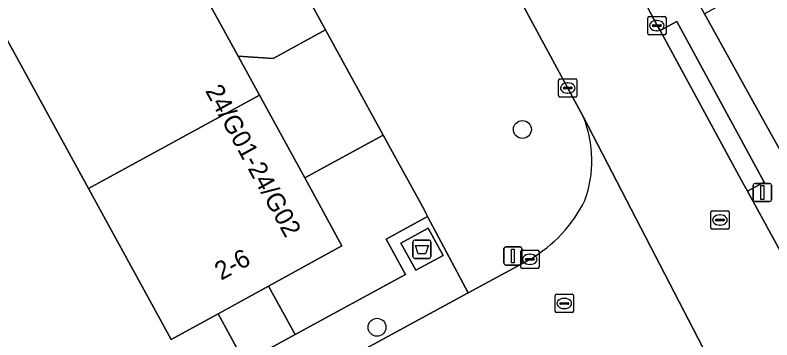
# Model space of a CAD drawing. Extents: x 158086 to 159499, y 382904 to 383981.
# Drawn here: x 159182.76 to 159224.08, y 383431.14 to 383448.88 of the extents above; entities that cross this region are included whole.
import ezdxf

# ---------------------------------------------------------------- set-up
doc = ezdxf.new("R2010")
doc.units = 0
for name, color, linetype in [('IMGEO_Afval_apart_plaats', 7, 'Continuous'), ('IMGEO_Boom', 7, 'Continuous'), ('IMGEO_Erf', 7, 'Continuous'), ('IMGEO_Groenvoorziening', 7, 'Continuous'), ('IMGEO_Kolk', 7, 'Continuous'), ('IMGEO_Lichtmast', 7, 'Continuous'), ('IMGEO_Pand', 7, 'Continuous'), ('IMGEO_Pand_nummerreeks', 7, 'Continuous'), ('IMGEO_Rijbaan_lokaal_open', 7, 'Continuous'), ('IMGEO_Rioolput', 7, 'Continuous'), ('IMGEO_Voetpad_gesloten', 7, 'Continuous'), ('IMGEO_Voetpad_open', 7, 'Continuous')]:
    doc.layers.add(name, color=color, linetype=linetype)

msp = doc.modelspace()

# ---------------------------------------------------------------- linework, layer by layer
at = {"layer": 'IMGEO_Afval_apart_plaats'}
for p, q in [((159204.474, 383435.689), (159204.474, 383436.489)), ((159204.474, 383436.489), (159204.474, 383435.689)), ((159204.574, 383436.589), (159205.364, 383436.589)), ((159205.364, 383436.589), (159204.574, 383436.589)), ((159205.464, 383436.489), (159205.464, 383435.689)), ((159205.464, 383435.689), (159205.464, 383436.489)), ((159205.364, 383435.589), (159204.574, 383435.589)), ((159204.574, 383435.589), (159205.364, 383435.589))]:
    msp.add_line(p, q, dxfattribs=at)
msp.add_lwpolyline([(159204.617, 383436.303), (159205.321, 383436.303), (159205.172, 383435.833), (159204.766, 383435.833), (159204.617, 383436.303)], dxfattribs=at)
for centre, start, end in [((159204.574, 383436.489), 90, 180), ((159204.574, 383436.489), 90, 180), ((159205.364, 383436.489), 0, 90), ((159205.364, 383436.489), 360, 90), ((159204.574, 383435.689), 180, 270), ((159204.574, 383435.689), 180, 270), ((159205.364, 383435.689), 270, 0), ((159205.364, 383435.689), 270, 0)]:
    msp.add_arc(centre, 0.1, start, end, dxfattribs=at)
at = {"layer": 'IMGEO_Boom'}
for centre in [(159210.455, 383442.633), (159202.518, 383431.827)]:
    msp.add_circle(centre, 0.489, dxfattribs=at)
at = {"layer": 'IMGEO_Erf'}
msp.add_lwpolyline([(159259.663, 383512.481), (159223.938, 383498.603), (159222.667, 383498.109), (159201.529, 383489.897), (159221.11, 383454.17), (159222.032, 383452.679), (159223.203, 383453.28), (159223.688, 383453.619), (159224.877, 383451.428), (159224.384, 383451.126), (159220.392, 383448.951), (159223.603, 383443.162), (159224.637, 383441.3), (159227.54, 383445.369), (159228.022, 383445.667), (159229.25, 383443.411), (159228.71, 383443.187), (159227.534, 383442.575), (159228.37, 383441.009), (159251.291, 383398.276)], dxfattribs=at)
at = {"layer": 'IMGEO_Groenvoorziening'}
for points in [[(159177.749, 383455.874), (159168.749, 383472.323), (159167.257, 383471.507), (159138.685, 383455.867), (159156.179, 383424), (159168.147, 383428.719), (159172.369, 383431.043), (159178.126, 383420.58), (159195.281, 383429.928), (159193.836, 383432.568), (159191.27, 383431.164), (159186.763, 383439.402)], [(159197.428, 383452.246), (159193.146, 383449.903), (159194.934, 383446.636), (159196.854, 383446.518), (159199.708, 383448.079)]]:
    msp.add_lwpolyline(points, close=True, dxfattribs=at)
msp.add_lwpolyline([(159205.103, 383438.219), (159202.854, 383442.33), (159198.572, 383439.987), (159200.605, 383436.272), (159196.601, 383434.081), (159198.049, 383431.436), (159204.067, 383434.715), (159203.016, 383436.645), (159205.276, 383437.882)], dxfattribs=at)
msp.add_arc((159203.031, 383436.942), 2.434, 22.7106, 31.6371, dxfattribs=at)
at = {"layer": 'IMGEO_Kolk'}
for p, q in [((159217.296, 383447.881), (159217.296, 383448.733)), ((159217.371, 383448.807), (159218.223, 383448.807)), ((159217.784, 383448.587), (159217.809, 383448.587)), ((159218.297, 383448.733), (159218.297, 383447.881)), ((159217.555, 383448.301), (159217.555, 383448.313)), ((159217.993, 383448.264), (159217.595, 383448.264)), ((159217.598, 383448.35), (159217.996, 383448.35)), ((159217.807, 383448.027), (159217.782, 383448.027)), ((159218.039, 383448.313), (159218.039, 383448.301)), ((159218.223, 383447.807), (159217.371, 383447.807)), ((159212.432, 383444.471), (159212.432, 383445.323)), ((159212.507, 383445.397), (159213.359, 383445.397)), ((159212.92, 383445.177), (159212.945, 383445.177)), ((159213.433, 383445.323), (159213.433, 383444.471)), ((159212.691, 383444.891), (159212.691, 383444.903)), ((159213.129, 383444.854), (159212.731, 383444.854)), ((159212.734, 383444.94), (159213.132, 383444.94)), ((159213.175, 383444.903), (159213.175, 383444.891)), ((159213.359, 383444.397), (159212.507, 383444.397)), ((159212.943, 383444.617), (159212.918, 383444.617)), ((159210.362, 383435.11), (159210.362, 383435.962)), ((159210.437, 383436.036), (159211.289, 383436.036)), ((159210.85, 383435.816), (159210.875, 383435.816)), ((159211.363, 383435.962), (159211.363, 383435.11)), ((159210.621, 383435.53), (159210.621, 383435.542)), ((159211.059, 383435.493), (159210.661, 383435.493)), ((159210.664, 383435.579), (159211.062, 383435.579)), ((159210.873, 383435.256), (159210.848, 383435.256)), ((159211.105, 383435.542), (159211.105, 383435.53)), ((159211.289, 383435.036), (159210.437, 383435.036))]:
    msp.add_line(p, q, dxfattribs=at)
for points in [[(159217.296, 383447.881), (159217.296, 383448.733)], [(159217.371, 383448.807), (159218.223, 383448.807)], [(159218.297, 383448.733), (159218.297, 383447.881)], [(159218.223, 383447.807), (159217.371, 383447.807)], [(159212.432, 383444.471), (159212.432, 383445.323)], [(159212.507, 383445.397), (159213.359, 383445.397)], [(159213.433, 383445.323), (159213.433, 383444.471)], [(159213.359, 383444.397), (159212.507, 383444.397)], [(159210.362, 383435.11), (159210.362, 383435.962)], [(159210.437, 383436.036), (159211.289, 383436.036)], [(159211.363, 383435.962), (159211.363, 383435.11)], [(159211.289, 383435.036), (159210.437, 383435.036)]]:
    msp.add_lwpolyline(points, dxfattribs=at)
for centre, radius, start, end in [((159217.373, 383448.731), 0.0765, 91.552, 178.448), ((159217.373, 383448.731), 0.0765, 91.552, 178.448), ((159218.221, 383448.731), 0.0765, 1.552, 88.448), ((159218.221, 383448.731), 0.0765, 1.552, 88.448), ((159217.595, 383448.31), 0.0403, 85.8775, 175.7526), ((159217.592, 383448.3), 0.0366, 178.938, 274.7102), ((159217.996, 383448.307), 0.043, 264.8664, 352.4533), ((159218, 383448.312), 0.0386, 1.7309, 96.639), ((159217.373, 383447.883), 0.0765, 181.552, 268.448), ((159217.373, 383447.883), 0.0765, 181.552, 268.448), ((159218.221, 383447.883), 0.0765, 271.552, 358.448), ((159218.221, 383447.883), 0.0765, 271.552, 358.448), ((159212.509, 383445.321), 0.0765, 91.552, 178.448), ((159212.509, 383445.321), 0.0765, 91.552, 178.448), ((159213.357, 383445.321), 0.0765, 1.552, 88.448), ((159213.357, 383445.321), 0.0765, 1.552, 88.448), ((159212.731, 383444.9), 0.0403, 85.8775, 175.7526), ((159212.728, 383444.89), 0.0366, 178.938, 274.7102), ((159213.132, 383444.897), 0.043, 264.8664, 352.4533), ((159213.136, 383444.902), 0.0386, 1.7309, 96.639), ((159212.509, 383444.473), 0.0765, 181.552, 268.448), ((159212.509, 383444.473), 0.0765, 181.552, 268.448), ((159213.357, 383444.473), 0.0765, 271.552, 358.448), ((159213.357, 383444.473), 0.0765, 271.552, 358.448), ((159210.439, 383435.96), 0.0765, 91.552, 178.448), ((159210.439, 383435.96), 0.0765, 91.552, 178.448), ((159211.287, 383435.96), 0.0765, 1.552, 88.448), ((159211.287, 383435.96), 0.0765, 1.552, 88.448), ((159210.661, 383435.539), 0.0403, 85.8775, 175.7526), ((159210.658, 383435.529), 0.0366, 178.938, 274.7102), ((159211.062, 383435.536), 0.043, 264.8664, 352.4533), ((159211.066, 383435.541), 0.0386, 1.7309, 96.639), ((159210.439, 383435.112), 0.0765, 181.552, 268.448), ((159210.439, 383435.112), 0.0765, 181.552, 268.448), ((159211.287, 383435.112), 0.0765, 271.552, 358.448), ((159211.287, 383435.112), 0.0765, 271.552, 358.448)]:
    msp.add_arc(centre, radius, start, end, dxfattribs=at)
for centre, major_axis, ratio, start_param, end_param in [((159217.783, 383448.307), (-0.387, 0.002), 0.722429, 4.712389, 7.853982), ((159217.808, 383448.307), (-0.39, 0.002), 0.717154, 1.570796, 4.712389), ((159212.919, 383444.897), (-0.387, 0.002), 0.722429, 4.712389, 7.853982), ((159212.944, 383444.897), (-0.39, 0.002), 0.717154, 1.570796, 4.712389), ((159210.849, 383435.536), (-0.387, 0.002), 0.722429, 4.712389, 7.853982), ((159210.874, 383435.536), (-0.39, 0.002), 0.717154, 1.570796, 4.712389)]:
    msp.add_ellipse(centre, major_axis=major_axis, ratio=ratio, start_param=start_param, end_param=end_param, dxfattribs=at)
at = {"layer": 'IMGEO_Lichtmast'}
for p, q in [((159223.062, 383438.79), (159223.062, 383439.59)), ((159223.062, 383439.59), (159223.062, 383438.79)), ((159223.162, 383439.69), (159223.952, 383439.69)), ((159223.952, 383439.69), (159223.162, 383439.69)), ((159224.052, 383439.59), (159224.052, 383438.79)), ((159224.052, 383438.79), (159224.052, 383439.59)), ((159223.952, 383438.69), (159223.162, 383438.69)), ((159223.162, 383438.69), (159223.952, 383438.69)), ((159209.442, 383435.323), (159209.442, 383436.123)), ((159209.442, 383436.123), (159209.442, 383435.323)), ((159209.542, 383436.223), (159210.332, 383436.223)), ((159210.332, 383436.223), (159209.542, 383436.223)), ((159210.432, 383436.123), (159210.432, 383435.323)), ((159210.432, 383435.323), (159210.432, 383436.123)), ((159210.332, 383435.223), (159209.542, 383435.223)), ((159209.542, 383435.223), (159210.332, 383435.223))]:
    msp.add_line(p, q, dxfattribs=at)
for points in [[(159223.482, 383439.565), (159223.632, 383439.565), (159223.632, 383438.815), (159223.482, 383438.815), (159223.482, 383439.565)], [(159209.862, 383436.098), (159210.012, 383436.098), (159210.012, 383435.348), (159209.862, 383435.348), (159209.862, 383436.098)]]:
    msp.add_lwpolyline(points, dxfattribs=at)
for centre, start, end in [((159223.162, 383439.59), 90, 180), ((159223.162, 383439.59), 90, 180), ((159223.952, 383439.59), 0, 90), ((159223.952, 383439.59), 360, 90), ((159223.162, 383438.79), 180, 270), ((159223.162, 383438.79), 180, 270), ((159223.952, 383438.79), 270, 0), ((159223.952, 383438.79), 270, 0), ((159209.542, 383436.123), 90, 180), ((159209.542, 383436.123), 90, 180), ((159210.332, 383436.123), 0, 90), ((159210.332, 383436.123), 360, 90), ((159209.542, 383435.323), 180, 270), ((159209.542, 383435.323), 180, 270), ((159210.332, 383435.323), 270, 0), ((159210.332, 383435.323), 270, 0)]:
    msp.add_arc(centre, 0.1, start, end, dxfattribs=at)
at = {"layer": 'IMGEO_Pand'}
for points in [[(159191.612, 383452.706), (159187.083, 383460.983), (159177.749, 383455.874), (159186.763, 383439.402), (159196.098, 383444.509), (159194.934, 383446.636), (159193.146, 383449.903)], [(159198.572, 383439.987), (159196.098, 383444.509), (159186.763, 383439.402), (159191.27, 383431.164), (159193.836, 383432.568), (159196.601, 383434.081), (159200.605, 383436.272)]]:
    msp.add_lwpolyline(points, close=True, dxfattribs=at)
at = {"layer": 'IMGEO_Rijbaan_lokaal_open'}
for points in [[(159222.742, 383439.267), (159222.407, 383439.879), (159217.983, 383448.031), (159217.812, 383448.315), (159217.305, 383449.281), (159211.28, 383460.382), (159199.405, 383482.085), (159195.091, 383489.932), (159195.029, 383490.079)], [(159190.65, 383485.855), (159191.63, 383483.97), (159191.708, 383483.8), (159201.575, 383465.793), (159208.748, 383452.652), (159213.79, 383443.309), (159220.833, 383429.708)], [(159220.833, 383429.708), (159213.79, 383443.309)], [(159222.422, 383427.469), (159224.273, 383424.094), (159237.732, 383399.559), (159244.362, 383387.291), (159253.433, 383370.625), (159257.955, 383362.207), (159260.698, 383357.195), (159262.639, 383353.447), (159267.903, 383356.318), (159267.726, 383356.712), (159266.851, 383358.318), (159263.238, 383364.98), (159258.604, 383373.356), (159254.182, 383381.643), (159249.659, 383389.903), (159246.478, 383395.713), (159243.913, 383400.398), (159234.353, 383418.025), (159222.742, 383439.267)], [(159210.86, 383435.532), (159207.491, 383433.7), (159202.714, 383431.101), (159179.346, 383418.308), (159157.026, 383406.034), (159145.569, 383399.789)]]:
    msp.add_lwpolyline(points, dxfattribs=at)
for centre, radius, start, end in [((159207.826, 383440.93), 6.421, 340.1402, 21.7444), ((159206.981, 383442.167), 7.685, 300.3092, 333.5937)]:
    msp.add_arc(centre, radius, start, end, dxfattribs=at)
at = {"layer": 'IMGEO_Rioolput'}
for p, q in [((159220.74, 383437.26), (159220.74, 383438.112)), ((159220.815, 383438.186), (159221.667, 383438.186)), ((159221.741, 383438.112), (159221.741, 383437.26)), ((159221.042, 383437.729), (159221.44, 383437.729)), ((159221.228, 383437.966), (159221.253, 383437.966)), ((159220.999, 383437.68), (159220.999, 383437.692)), ((159221.437, 383437.643), (159221.039, 383437.643)), ((159221.251, 383437.406), (159221.226, 383437.406)), ((159221.483, 383437.692), (159221.483, 383437.68)), ((159221.667, 383437.186), (159220.815, 383437.186)), ((159212.317, 383433.628), (159213.169, 383433.628)), ((159212.242, 383432.702), (159212.242, 383433.554)), ((159212.544, 383433.171), (159212.942, 383433.171)), ((159212.73, 383433.408), (159212.755, 383433.408)), ((159213.243, 383433.554), (159213.243, 383432.702)), ((159212.501, 383433.122), (159212.501, 383433.134)), ((159212.939, 383433.085), (159212.541, 383433.085)), ((159212.753, 383432.848), (159212.728, 383432.848)), ((159212.985, 383433.134), (159212.985, 383433.122)), ((159213.169, 383432.628), (159212.317, 383432.628))]:
    msp.add_line(p, q, dxfattribs=at)
for points in [[(159220.74, 383437.26), (159220.74, 383438.112)], [(159220.815, 383438.186), (159221.667, 383438.186)], [(159221.741, 383438.112), (159221.741, 383437.26)], [(159221.667, 383437.186), (159220.815, 383437.186)], [(159212.317, 383433.628), (159213.169, 383433.628)], [(159212.242, 383432.702), (159212.242, 383433.554)], [(159213.243, 383433.554), (159213.243, 383432.702)], [(159213.169, 383432.628), (159212.317, 383432.628)]]:
    msp.add_lwpolyline(points, dxfattribs=at)
for centre, radius, start, end in [((159220.817, 383438.11), 0.0765, 91.552, 178.448), ((159220.817, 383438.11), 0.0765, 91.552, 178.448), ((159221.665, 383438.11), 0.0765, 1.552, 88.448), ((159221.665, 383438.11), 0.0765, 1.552, 88.448), ((159221.039, 383437.689), 0.0403, 85.8775, 175.7526), ((159221.444, 383437.691), 0.0386, 1.7309, 96.639), ((159221.036, 383437.679), 0.0366, 178.938, 274.7102), ((159221.44, 383437.686), 0.043, 264.8664, 352.4533), ((159220.817, 383437.262), 0.0765, 181.552, 268.448), ((159220.817, 383437.262), 0.0765, 181.552, 268.448), ((159221.665, 383437.262), 0.0765, 271.552, 358.448), ((159221.665, 383437.262), 0.0765, 271.552, 358.448), ((159212.319, 383433.552), 0.0765, 91.552, 178.448), ((159212.319, 383433.552), 0.0765, 91.552, 178.448), ((159213.167, 383433.552), 0.0765, 1.552, 88.448), ((159213.167, 383433.552), 0.0765, 1.552, 88.448), ((159212.541, 383433.131), 0.0403, 85.8775, 175.7526), ((159212.946, 383433.133), 0.0386, 1.7309, 96.639), ((159212.538, 383433.121), 0.0366, 178.938, 274.7102), ((159212.942, 383433.128), 0.043, 264.8664, 352.4533), ((159212.319, 383432.704), 0.0765, 181.552, 268.448), ((159212.319, 383432.704), 0.0765, 181.552, 268.448), ((159213.167, 383432.704), 0.0765, 271.552, 358.448), ((159213.167, 383432.704), 0.0765, 271.552, 358.448)]:
    msp.add_arc(centre, radius, start, end, dxfattribs=at)
for centre, major_axis, ratio, start_param, end_param in [((159221.227, 383437.686), (-0.387, 0.002), 0.722429, 4.712389, 7.853982), ((159221.252, 383437.686), (-0.39, 0.002), 0.717154, 1.570796, 4.712389), ((159212.729, 383433.128), (-0.387, 0.002), 0.722429, 4.712389, 7.853982), ((159212.754, 383433.128), (-0.39, 0.002), 0.717154, 1.570796, 4.712389)]:
    msp.add_ellipse(centre, major_axis=major_axis, ratio=ratio, start_param=start_param, end_param=end_param, dxfattribs=at)
at = {"layer": 'IMGEO_Voetpad_gesloten'}
msp.add_lwpolyline([(159205.309, 383437.237), (159203.817, 383436.423), (159204.628, 383434.941), (159206.121, 383435.754)], close=True, dxfattribs=at)
at = {"layer": 'IMGEO_Voetpad_open'}
for points in [[(159224.637, 383441.3), (159223.603, 383443.162), (159220.392, 383448.951), (159217.596, 383454.084), (159214.822, 383459.177), (159198.612, 383488.743), (159196.808, 383492.035), (159195.889, 383493.71)], [(159195.029, 383490.079), (159195.091, 383489.932), (159199.405, 383482.085), (159211.28, 383460.382), (159217.305, 383449.281), (159217.812, 383448.315), (159217.983, 383448.031), (159218.897, 383448.527), (159223.656, 383439.763), (159222.742, 383439.267), (159234.353, 383418.025), (159243.913, 383400.398)], [(159182.784, 383488.104), (159178.88, 383485.957), (159181.26, 383481.809), (159181.286, 383481.746), (159182.364, 383479.775), (159188.197, 383469.116), (159189.008, 383467.634), (159196.663, 383453.644), (159197.428, 383452.246), (159199.708, 383448.079), (159202.854, 383442.33), (159205.103, 383438.219)], [(159213.79, 383443.309), (159208.748, 383452.652)], [(159145.569, 383399.789), (159157.026, 383406.034), (159179.346, 383418.308), (159202.714, 383431.101), (159207.491, 383433.7), (159205.276, 383437.882), (159203.016, 383436.645), (159204.067, 383434.715), (159198.049, 383431.436), (159195.281, 383429.928), (159178.126, 383420.58), (159173.816, 383418.232), (159170.189, 383416.01), (159168.585, 383415.15), (159162.679, 383412.103), (159157.93, 383409.428), (159157.76, 383409.363), (159151.649, 383406.04), (159149.006, 383404.603)], [(159205.276, 383437.882), (159207.491, 383433.7), (159210.86, 383435.532)]]:
    msp.add_lwpolyline(points, dxfattribs=at)
for points in [[(159222.742, 383439.267), (159223.656, 383439.763), (159218.897, 383448.527), (159217.983, 383448.031), (159222.407, 383439.879)], [(159199.708, 383448.079), (159196.854, 383446.518), (159194.934, 383446.636), (159196.098, 383444.509), (159198.572, 383439.987), (159202.854, 383442.33)], [(159203.817, 383436.423), (159205.309, 383437.237), (159206.121, 383435.754), (159204.628, 383434.941)], [(159196.601, 383434.081), (159193.836, 383432.568), (159195.281, 383429.928), (159198.049, 383431.436)]]:
    msp.add_lwpolyline(points, close=True, dxfattribs=at)
for centre, radius, start, end in [((159207.826, 383440.93), 6.421, 340.1402, 21.7444), ((159206.981, 383442.167), 7.685, 300.3092, 333.5937), ((159203.031, 383436.942), 2.434, 22.7106, 31.6371)]:
    msp.add_arc(centre, radius, start, end, dxfattribs=at)

# ---------------------------------------------------------------- texts
at = {"layer": 'IMGEO_Pand_nummerreeks'}
for s, rotation, p in [('24/G01-24/G02', 298.6878, (159193.116, 383444.749)), ('2-6', 28.688, (159194.001, 383434.368))]:
    msp.add_text(s, height=1, rotation=rotation, dxfattribs=at).set_placement(p)

doc.saveas('drawing.dxf')
